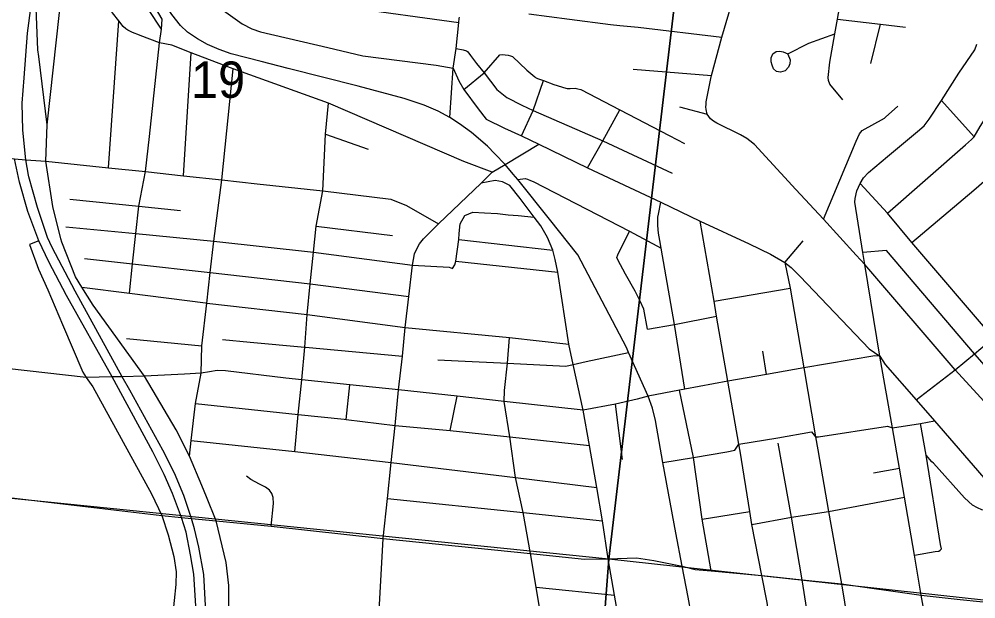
# Model space of a CAD drawing. Extents: x -8.2 to 38.5, y -0.1 to 21.9.
# Drawn here: x 5.851 to 6.953, y 14.926 to 15.594 of the extents above; entities that cross this region are included whole.
import ezdxf

# ---------------------------------------------------------------- set-up
doc = ezdxf.new("R2010")
doc.units = 0
for name, color, linetype in [('Default', 7, 'Continuous'), ('GM_X_Adjacent_County_Text', 7, 'Continuous'), ('GM_X_Airport_Location_Class_3', 7, 'Continuous'), ('GM_X_County_Road_Text', 7, 'Continuous'), ('GM_X_Interstate_Location', 7, 'Continuous'), ('GM_X_State_Location', 7, 'Continuous'), ('GM_X_Township_Subdivision_Text', 7, 'Continuous'), ('GM_X_Township_Text', 7, 'Continuous')]:
    doc.layers.add(name, color=color, linetype=linetype)

msp = doc.modelspace()

# ---------------------------------------------------------------- linework, layer by layer
at = {"layer": 'Default'}
for points in [[(6.3184, 13.9645), (6.4535, 13.9645), (6.5306, 14.9717), (5.5208, 15.0744), (5.4096, 14.1041), (5.4716, 14.0826), (5.5242, 14.0651), (5.5618, 14.0529)], [(6.4535, 13.9645), (7.4558, 13.9645), (7.5202, 14.8634), (6.5306, 14.9717)]]:
    msp.add_lwpolyline(points, close=True, dxfattribs=at)
at = {"layer": 'GM_X_Adjacent_County_Text'}
for points in [[(6.65, 15.9814), (6.5306, 14.9717), (5.5208, 15.0744), (5.6225, 16.0867)], [(7.66, 15.8712), (7.5202, 14.8634), (6.5306, 14.9717), (6.65, 15.9814)]]:
    msp.add_lwpolyline(points, close=True, dxfattribs=at)
at = {"layer": 'GM_X_Airport_Location_Class_3'}
msp.add_line((6.5759, 15.1596), (6.5532, 15.2098), dxfattribs=at)
for points in [[(6.1301, 15.5449), (6.0954, 15.5538), (6.0817, 15.5588), (6.0681, 15.5647), (6.0566, 15.5712), (6.0452, 15.5788), (6.0372, 15.5865), (6.027, 15.599), (6.0157, 15.6166), (5.9963, 15.6487)], [(6.3474, 15.4805), (6.3339, 15.4879), (6.3178, 15.4945), (6.2947, 15.5022), (6.2419, 15.5165), (6.161, 15.5369), (6.1301, 15.5449)], [(6.4111, 15.4263), (6.3991, 15.4386), (6.3906, 15.4473), (6.3722, 15.4632), (6.3584, 15.4731), (6.3474, 15.4805)], [(6.4258, 15.409), (6.4204, 15.4152), (6.4111, 15.4263)], [(6.5532, 15.2098), (6.5508, 15.2157), (6.4946, 15.3223), (6.4622, 15.3634), (6.4258, 15.409)], [(6.5927, 15.0831), (6.5843, 15.1315), (6.581, 15.1458), (6.5759, 15.1596)], [(6.615, 14.9635), (6.6078, 15.0021), (6.5927, 15.0831)], [(6.6252, 14.9086), (6.6219, 14.9281), (6.615, 14.9635)]]:
    msp.add_lwpolyline(points, dxfattribs=at)
at = {"layer": 'GM_X_Interstate_Location'}
for points in [[(5.8739, 15.5508), (5.8726, 15.5585), (5.8709, 15.6065), (5.8758, 15.6399), (5.8807, 15.6663)], [(5.8737, 15.3384), (5.863, 15.3342), (5.8735, 15.3057), (5.8841, 15.282), (5.9011, 15.2421)], [(5.9011, 15.2421), (5.9246, 15.187), (5.9282, 15.181)]]:
    msp.add_lwpolyline(points, dxfattribs=at)
at = {"layer": 'GM_X_State_Location'}
for points in [[(5.8618, 15.4142), (5.8589, 15.4315), (5.8552, 15.4657), (5.8545, 15.497), (5.8569, 15.526), (5.8609, 15.5777), (5.8693, 15.6417), (5.8764, 15.7007), (5.8814, 15.7272), (5.8831, 15.7367)], [(6.0547, 14.9181), (6.0522, 14.9543), (6.0487, 14.9767), (6.0435, 15.0028), (6.038, 15.0197), (6.0277, 15.0474), (6.0182, 15.0692), (6.0051, 15.0955), (5.9584, 15.1817), (5.9057, 15.2755), (5.8852, 15.3141), (5.8737, 15.3384), (5.8611, 15.3722), (5.8515, 15.4059), (5.8459, 15.433)], [(5.9785, 15.1664), (5.9699, 15.1819), (5.9155, 15.2805), (5.8892, 15.3308), (5.8839, 15.3424), (5.8721, 15.3766), (5.8622, 15.4121), (5.8618, 15.4142)], [(6.0473, 14.6402), (6.0466, 14.6605), (6.0493, 14.7104), (6.0517, 14.7326), (6.0555, 14.7719), (6.0602, 14.8193), (6.064, 14.86), (6.0655, 14.889), (6.0657, 14.9182), (6.0638, 14.954), (6.058, 14.9855), (6.053, 15.0066), (6.0497, 15.0186), (6.0409, 15.045), (6.03, 15.0709), (6.0168, 15.0974), (5.9785, 15.1664)]]:
    msp.add_lwpolyline(points, dxfattribs=at)
at = {"layer": 'GM_X_Township_Subdivision_Text'}
for p, q in [((5.9542, 15.4225), (5.9658, 15.5918)), ((6.8323, 15.5426), (6.8434, 15.5879)), ((6.0403, 15.4132), (6.0495, 15.5549)), ((6.5586, 15.5363), (6.6488, 15.5288)), ((6.9138, 15.4999), (6.9513, 15.4583)), ((6.6119, 15.4927), (6.6439, 15.4844)), ((6.204, 15.4613), (6.2531, 15.444)), ((6.4111, 15.4263), (6.4498, 15.4496)), ((6.1932, 15.3554), (6.2811, 15.3445)), ((6.3575, 15.3399), (6.4658, 15.3278)), ((6.7334, 15.3135), (6.7542, 15.3383)), ((6.3542, 15.3149), (6.4719, 15.3023)), ((6.6517, 15.2689), (6.7394, 15.2837)), ((5.9748, 15.226), (6.0617, 15.2174)), ((6.7121, 15.1846), (6.7081, 15.2112)), ((6.2279, 15.1327), (6.2321, 15.1726)), ((6.3476, 15.1199), (6.3559, 15.1595)), ((6.5462, 15.0867), (6.5383, 15.1503)), ((6.8356, 15.0711), (6.8655, 15.0767)), ((6.6381, 15.0177), (6.6929, 15.0266)), ((6.4467, 14.9396), (6.537, 14.9301))]:
    msp.add_line(p, q, dxfattribs=at)
for points in [[(6.8, 15.5008), (6.7852, 15.5189), (6.7836, 15.523), (6.7831, 15.5266), (6.785, 15.544), (6.7908, 15.5767), (6.7938, 15.5936), (6.7961, 15.6067), (6.798, 15.6113), (6.8006, 15.6159), (6.8205, 15.6454), (6.833, 15.6641), (6.8634, 15.7094), (6.8708, 15.7204), (6.8795, 15.7362), (6.9478, 15.8895), (6.9768, 15.9415), (6.9811, 15.9903)], [(6.0152, 15.5821), (6.016, 15.5939), (5.9982, 15.624), (5.9964, 15.627), (5.9951, 15.6311), (5.9944, 15.6359), (5.9951, 15.6416), (5.9963, 15.6487), (6.0188, 15.7287)], [(6.0662, 15.6519), (6.0869, 15.6428), (6.1335, 15.6266), (6.1954, 15.6124), (6.229, 15.6077), (6.3577, 15.59)], [(6.8517, 15.3702), (6.9413, 15.4489), (6.9483, 15.4553), (6.9513, 15.4583), (6.9582, 15.47), (6.9827, 15.5088), (6.9927, 15.5247), (7.0042, 15.567), (7.0276, 15.6541)], [(5.8817, 15.4301), (5.8833, 15.4719), (5.901, 15.6331)], [(5.9783, 15.2781), (5.9818, 15.3118), (5.9855, 15.3467), (5.9889, 15.3783), (5.9968, 15.4182), (6.0014, 15.4584), (6.013, 15.5665), (6.0152, 15.5821), (6.0003, 15.6049)], [(6.4383, 15.6), (6.4852, 15.5939), (6.5324, 15.5877), (6.543, 15.5866), (6.5642, 15.5844), (6.6605, 15.5728)], [(6.7938, 15.5936), (6.8434, 15.5879), (6.8722, 15.5846)], [(6.7368, 15.5535), (6.7394, 15.5468), (6.7392, 15.5421), (6.7376, 15.5383), (6.7336, 15.5341), (6.7284, 15.5328), (6.7235, 15.5336), (6.7204, 15.5365), (6.7187, 15.5406), (6.7177, 15.5444), (6.7174, 15.549), (6.7196, 15.5538), (6.7232, 15.5564), (6.7274, 15.5567), (6.7315, 15.556), (6.7367, 15.5538), (6.7608, 15.5659), (6.7908, 15.5767)], [(6.3548, 15.5599), (6.3628, 15.5583), (6.3664, 15.5573), (6.3676, 15.5566), (6.3682, 15.556), (6.371, 15.5517), (6.378, 15.5425), (6.3867, 15.5318), (6.4013, 15.5126), (6.4129, 15.5035), (6.4301, 15.4946), (6.4434, 15.4887), (6.5235, 15.4537), (6.6035, 15.4162)], [(6.4048, 15.5525), (6.4083, 15.5529), (6.4112, 15.5527), (6.4147, 15.5523), (6.4174, 15.5516), (6.4195, 15.5507), (6.4362, 15.5348), (6.4454, 15.5274), (6.4462, 15.5267), (6.4485, 15.5254), (6.4554, 15.5229), (6.4673, 15.5185), (6.4809, 15.5141), (6.4825, 15.5139), (6.4833, 15.5139), (6.4858, 15.514), (6.4919, 15.5142), (6.4948, 15.5136), (6.4983, 15.5126), (6.5432, 15.4892), (6.6001, 15.4596), (6.6178, 15.4504)], [(6.3634, 15.5126), (6.3867, 15.5318), (6.4048, 15.5525)], [(6.0473, 15.0903), (6.0493, 15.1084), (6.0542, 15.1512), (6.0609, 15.1858), (6.0617, 15.2174), (6.0672, 15.2667), (6.0712, 15.3018), (6.0753, 15.3379), (6.0846, 15.4085), (6.0977, 15.5364)], [(6.43, 15.4593), (6.4434, 15.4887), (6.4554, 15.5229)], [(6.1686, 15.0958), (6.1727, 15.1384), (6.177, 15.1784), (6.1804, 15.2158), (6.1828, 15.2535), (6.1864, 15.2889), (6.1901, 15.3252), (6.1932, 15.3554), (6.2009, 15.3958), (6.204, 15.4613), (6.2076, 15.4968)], [(6.506, 15.4223), (6.5235, 15.4537), (6.5432, 15.4892)], [(6.8222, 15.4654), (6.8481, 15.4798), (6.8491, 15.4808), (6.8633, 15.4936)], [(6.778, 15.3633), (6.8153, 15.453), (6.8194, 15.4617), (6.8222, 15.4654)], [(6.8795, 15.3363), (6.9509, 15.3966), (6.9948, 15.4349), (7.0303, 15.4659)], [(6.4258, 15.409), (6.434, 15.41), (6.4367, 15.4093), (6.4401, 15.408), (6.4434, 15.4068), (6.5542, 15.3495), (6.5909, 15.3301)], [(6.5804, 14.6781), (6.5593, 14.7975), (6.5434, 14.8929), (6.537, 14.9301), (6.5298, 14.9722), (6.5232, 15.0158), (6.5165, 15.0544), (6.5081, 15.1028), (6.501, 15.1435), (6.4896, 15.1961), (6.4846, 15.2192), (6.4719, 15.3023), (6.4688, 15.3169), (6.4658, 15.3278), (6.4599, 15.3422), (6.4523, 15.3555), (6.4444, 15.3656), (6.4285, 15.3873), (6.4165, 15.4021), (6.4079, 15.4063), (6.3994, 15.4078), (6.3833, 15.405)], [(7.1777, 15.0689), (7.0994, 15.0832), (7.0553, 15.1361), (6.9737, 15.2267), (6.8795, 15.3363), (6.8517, 15.3702), (6.8201, 15.4045)], [(5.9094, 15.3864), (5.9889, 15.3783), (6.0369, 15.3735)], [(6.6182, 15.1676), (6.6062, 15.2421), (6.5909, 15.3301), (6.5892, 15.3388), (6.5876, 15.3471), (6.587, 15.3562), (6.587, 15.3619), (6.5871, 15.3655), (6.5877, 15.3691), (6.5906, 15.3828)], [(6.3504, 15.3066), (6.3532, 15.3107), (6.3542, 15.3149), (6.3575, 15.3399), (6.3581, 15.347), (6.3593, 15.3579), (6.3645, 15.3674), (6.3737, 15.3715), (6.3872, 15.3708), (6.4021, 15.3697), (6.4145, 15.3684), (6.426, 15.3674), (6.4444, 15.3656)], [(5.9051, 15.3546), (5.9855, 15.3467), (6.0753, 15.3379), (6.1901, 15.3252), (6.3042, 15.3102), (6.3466, 15.3079), (6.3504, 15.3066)], [(6.5751, 15.2365), (6.571, 15.2595), (6.5666, 15.2689), (6.5608, 15.2804), (6.5496, 15.3), (6.5409, 15.3166), (6.5396, 15.3192), (6.5407, 15.3222), (6.5419, 15.325), (6.5452, 15.3309), (6.5542, 15.3495)], [(7.0924, 15.0466), (7.0333, 15.1158), (6.9522, 15.2077), (6.9517, 15.2084), (6.8505, 15.3271), (6.8232, 15.325)], [(5.9263, 15.318), (5.9818, 15.3118), (6.0712, 15.3018), (6.1864, 15.2889), (6.3001, 15.2743)], [(7.0846, 15.0154), (7.0129, 15.0987), (6.9294, 15.1899), (6.8255, 15.3111)], [(5.9234, 15.2852), (5.9783, 15.2781), (6.0658, 15.2669), (6.0672, 15.2667), (6.1828, 15.2535), (6.296, 15.2385), (6.4162, 15.2272), (6.4846, 15.2192)], [(6.5751, 15.2365), (6.6062, 15.2421), (6.6547, 15.2516)], [(6.0854, 15.2248), (6.1173, 15.2218), (6.1804, 15.2158), (6.1811, 15.2158), (6.2927, 15.2057)], [(6.4404, 14.9783), (6.4318, 15.0255), (6.4231, 15.0659), (6.4165, 15.1126), (6.41, 15.1532), (6.4104, 15.1661), (6.4138, 15.1973), (6.4162, 15.2272)], [(6.8845, 15.1553), (6.9294, 15.1899), (6.9517, 15.2084), (6.9737, 15.2267)], [(6.3334, 15.2012), (6.3569, 15.2001), (6.4138, 15.1973), (6.4809, 15.1939), (6.4896, 15.1961), (6.5043, 15.1993), (6.5532, 15.2098)], [(6.6483, 14.9581), (6.6381, 15.0177), (6.6279, 15.0889), (6.6119, 15.1665)], [(6.0542, 15.1512), (6.1727, 15.1384), (6.2256, 15.1329), (6.2279, 15.1327), (6.2842, 15.1256), (6.3476, 15.1199), (6.4165, 15.1126), (6.5081, 15.1028)], [(6.5927, 15.0831), (6.6279, 15.0889), (6.6665, 15.0954), (6.6757, 15.0974), (6.6803, 15.1043), (6.7252, 15.1116), (6.764, 15.1183), (6.7687, 15.1125), (6.772, 15.1128), (6.8515, 15.1249), (6.8574, 15.1229)], [(6.8574, 15.1229), (6.8896, 15.128), (6.9056, 15.131)], [(6.9137, 14.9837), (6.9127, 14.9886), (6.8962, 15.0915), (6.8896, 15.128)], [(6.0493, 15.1084), (6.1686, 15.0958), (6.2798, 15.0832), (6.4231, 15.0659), (6.5165, 15.0544)], [(6.7849, 14.7517), (6.7716, 14.8307), (6.7534, 14.9479), (6.7409, 15.0202), (6.7255, 15.1052)], [(6.9667, 15.0272), (6.9602, 15.0284), (6.9552, 15.0307), (6.9496, 15.0341), (6.9447, 15.0381), (6.9403, 15.0425), (6.9047, 15.0821), (6.9028, 15.084), (6.8962, 15.0915)], [(6.1415, 15.0097), (6.1443, 15.0358), (6.1438, 15.0429), (6.1423, 15.0475), (6.1395, 15.0513), (6.1351, 15.0546), (6.1282, 15.0582), (6.118, 15.0633), (6.1129, 15.0675)], [(6.2755, 15.0416), (6.4318, 15.0255), (6.5232, 15.0158)], [(6.6953, 15.0118), (6.7409, 15.0202), (6.7835, 15.0268), (6.8712, 15.043)], [(6.8828, 14.9765), (6.9063, 14.9804), (6.9107, 14.9811), (6.9124, 14.9819), (6.9137, 14.9837)]]:
    msp.add_lwpolyline(points, dxfattribs=at)
at = {"layer": 'GM_X_Township_Text'}
for p, q in [((5.8833, 15.4719), (5.8739, 15.5508)), ((5.9282, 15.181), (5.8364, 15.1914)), ((5.8194, 15.045), (6.0155, 15.0219)), ((6.0781, 15.0158), (6.067, 15.0437))]:
    msp.add_line(p, q, dxfattribs=at)
for points in [[(6.6481, 15.5252), (6.6488, 15.5288), (6.6605, 15.5728), (6.6736, 15.6175), (6.6832, 15.6475), (6.6916, 15.6758), (6.7001, 15.7567), (6.7042, 15.798), (6.709, 15.8405), (6.7146, 15.8695), (6.7234, 15.9118), (6.7374, 15.9679)], [(6.013, 15.5665), (5.9907, 15.5748), (5.9896, 15.5751), (5.9818, 15.5782), (5.9762, 15.5809), (5.974, 15.5827), (5.9709, 15.5854), (5.9658, 15.5918), (5.9585, 15.6011), (5.95, 15.6089), (5.9476, 15.6111), (5.9448, 15.6132), (5.9406, 15.6159), (5.901, 15.6331), (5.8758, 15.6399), (5.8693, 15.6417), (5.8497, 15.647), (5.8217, 15.6545)], [(6.0451, 15.6336), (6.1082, 15.5882), (6.1192, 15.5825), (6.1291, 15.579), (6.2067, 15.5609), (6.2471, 15.5515), (6.3315, 15.5408), (6.3512, 15.5372), (6.3575, 15.5227), (6.3634, 15.5126), (6.38, 15.4904), (6.389, 15.4785), (6.4104, 15.4682), (6.43, 15.4593), (6.4498, 15.4496), (6.506, 15.4223), (6.5906, 15.3828), (6.6356, 15.3611), (6.692, 15.335), (6.7168, 15.3232), (6.7334, 15.3135), (6.7407, 15.3075), (6.751, 15.2972), (6.8305, 15.2139), (6.8427, 15.2055)], [(6.3474, 15.4805), (6.3512, 15.5372), (6.3548, 15.5599), (6.3577, 15.59), (6.3581, 15.5943), (6.3583, 15.5961)], [(6.3961, 15.4174), (6.3635, 15.4299), (6.2076, 15.4968), (6.0977, 15.5364), (6.0945, 15.5375), (6.0495, 15.5549), (6.0269, 15.5636), (6.013, 15.5665)], [(6.8905, 14.9304), (6.8828, 14.9765), (6.8712, 15.043), (6.8655, 15.0767), (6.8574, 15.1229), (6.8427, 15.2055), (6.8255, 15.3111), (6.8232, 15.325), (6.814, 15.3828), (6.8144, 15.3871), (6.8163, 15.396), (6.8201, 15.4045), (6.8239, 15.4111), (6.8296, 15.4172), (6.8515, 15.4354), (6.886, 15.4645), (6.8939, 15.471), (6.8995, 15.4785), (6.9138, 15.4999), (6.9339, 15.5314), (6.952, 15.5584), (6.9546, 15.5648)], [(6.6931, 15.4535), (6.6896, 15.4562), (6.6821, 15.4604), (6.6549, 15.4739), (6.6511, 15.4762), (6.6477, 15.479), (6.6439, 15.4844), (6.6427, 15.4895), (6.6424, 15.4927), (6.6426, 15.4954), (6.6427, 15.4984), (6.6473, 15.5216), (6.6481, 15.5252)], [(6.8255, 15.3111), (6.8153, 15.3219), (6.778, 15.3633), (6.7458, 15.3976), (6.6984, 15.4494), (6.6931, 15.4535)], [(5.8356, 15.4342), (5.8459, 15.433), (5.8589, 15.4315), (5.8817, 15.4301)], [(5.8992, 15.3406), (5.8899, 15.3781), (5.8817, 15.4301)], [(5.8817, 15.4301), (5.9542, 15.4225), (5.9968, 15.4182), (6.0403, 15.4132), (6.0846, 15.4085), (6.1253, 15.4041), (6.2009, 15.3958), (6.2792, 15.3865), (6.2974, 15.3789), (6.3341, 15.3579)], [(6.3341, 15.3579), (6.3833, 15.405), (6.3961, 15.4174), (6.4111, 15.4263)], [(6.2397, 14.6097), (6.2488, 14.6998), (6.2617, 14.8357), (6.2707, 14.9955), (6.2755, 15.0416), (6.2798, 15.0832), (6.2842, 15.1256), (6.2881, 15.1669), (6.2927, 15.2057), (6.296, 15.2385), (6.3001, 15.2743), (6.3042, 15.3102), (6.3068, 15.3233), (6.3094, 15.3292), (6.3124, 15.3348), (6.3168, 15.3406), (6.3214, 15.3454), (6.3341, 15.3579)], [(6.7846, 14.5066), (6.7709, 14.586), (6.763, 14.632), (6.7436, 14.7443), (6.7351, 14.7895), (6.7286, 14.8238), (6.7273, 14.8315), (6.719, 14.8784), (6.7128, 14.9219), (6.7067, 14.953), (6.6953, 15.0118), (6.6929, 15.0266), (6.6818, 15.0963), (6.6803, 15.1043), (6.6677, 15.1768), (6.6547, 15.2516), (6.6517, 15.2689), (6.6356, 15.3611)], [(6.067, 15.0437), (6.0617, 15.0566), (6.0473, 15.0903), (6.032, 15.1207), (5.9957, 15.1826), (5.9365, 15.2643), (5.9234, 15.2852), (5.9161, 15.2968), (5.9002, 15.3368), (5.8992, 15.3406)], [(6.7334, 15.3135), (6.7394, 15.2837), (6.755, 15.192), (6.7687, 15.1125), (6.7713, 15.0977), (6.7835, 15.0268), (6.7984, 14.9433), (6.816, 14.8378), (6.8294, 14.7598), (6.8298, 14.7577), (6.843, 14.6793), (6.8577, 14.6004), (6.8711, 14.5209), (6.8816, 14.461), (6.8864, 14.4293), (6.8921, 14.3974), (6.9014, 14.3464), (6.912, 14.2821), (6.9207, 14.2363), (6.9281, 14.1944), (6.9423, 14.1078), (6.9586, 14.0221)], [(6.8427, 15.2055), (6.837, 15.2061), (6.755, 15.192)], [(6.8427, 15.2055), (6.8487, 15.1961), (6.8845, 15.1553), (6.9056, 15.131), (6.9676, 15.0598), (7.0384, 14.9777), (7.0544, 14.9589), (7.063, 14.949), (7.0693, 14.9391)], [(6.5759, 15.1596), (6.5632, 15.1559), (6.5383, 15.1503), (6.501, 15.1435), (6.41, 15.1532), (6.3559, 15.1595), (6.2881, 15.1669), (6.2321, 15.1726), (6.177, 15.1784), (6.1585, 15.1802), (6.089, 15.1888), (6.0792, 15.189), (6.0705, 15.1875)], [(6.755, 15.192), (6.7121, 15.1846), (6.6677, 15.1768), (6.6182, 15.1676), (6.6119, 15.1665), (6.5759, 15.1596)], [(5.9957, 15.1826), (5.9699, 15.1819), (5.9584, 15.1817), (5.9282, 15.181)], [(5.9282, 15.181), (5.9361, 15.1703), (6.0036, 15.0471), (6.0155, 15.0219), (6.023, 14.9997), (6.0292, 14.9748), (6.0319, 14.9571), (6.0316, 14.9424)], [(6.0705, 15.1875), (6.0609, 15.1858), (6.0418, 15.1847), (5.9957, 15.1826)], [(6.0155, 15.0219), (6.038, 15.0197), (6.0497, 15.0186), (6.0781, 15.0158), (6.1415, 15.0097), (6.2707, 14.9955), (6.4404, 14.9783), (6.5023, 14.9719), (6.5298, 14.9722), (6.5623, 14.9732), (6.5822, 14.9701), (6.615, 14.9635), (6.63, 14.9599), (6.6483, 14.9581), (6.7067, 14.953), (6.7534, 14.9479), (6.7984, 14.9433), (6.8905, 14.9304)], [(6.0844, 14.8127), (6.0904, 14.8856), (6.0928, 14.9134), (6.0926, 14.9413), (6.0897, 14.968), (6.0781, 15.0158)], [(6.4915, 14.6746), (6.468, 14.8153), (6.4537, 14.8973), (6.4467, 14.9396), (6.4404, 14.9783)], [(6.0316, 14.9424), (6.0277, 14.9056), (6.023, 14.8416)], [(6.9595, 14.537), (6.9454, 14.6124), (6.9314, 14.6938), (6.9174, 14.7744), (6.9133, 14.7982), (6.904, 14.8534), (6.9013, 14.8686), (6.8905, 14.9304)], [(6.8905, 14.9304), (6.9354, 14.9253), (6.9806, 14.9206), (7.0731, 14.9112), (7.1154, 14.9071), (7.1585, 14.9025), (7.2116, 14.8976), (7.2203, 14.8966), (7.2408, 14.8934), (7.2624, 14.8879), (7.353, 14.8579), (7.544, 14.7989)]]:
    msp.add_lwpolyline(points, dxfattribs=at)

# ---------------------------------------------------------------- texts
at = {"layer": 'GM_X_County_Road_Text'}
msp.add_text('19', height=0.04186, rotation=0, dxfattribs=at).set_placement((6.0492, 15.5031))

doc.saveas('drawing.dxf')
